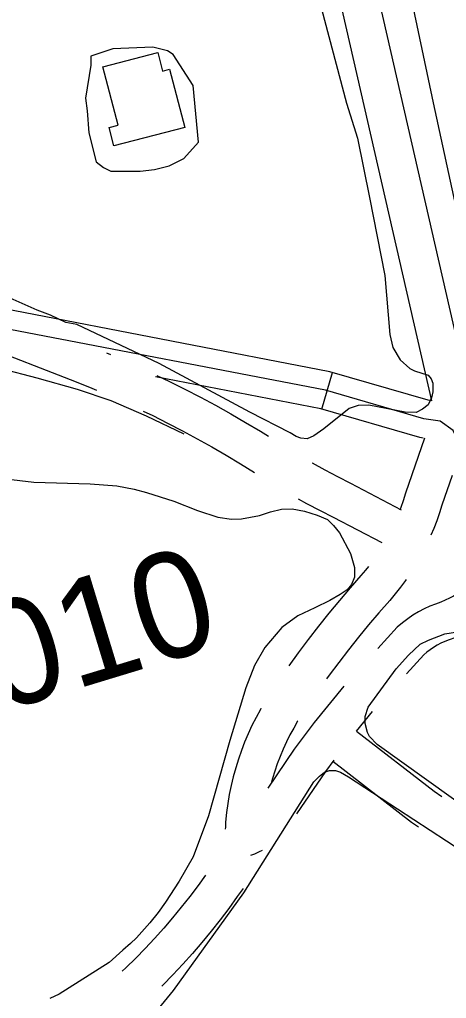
# Model space of a CAD drawing. Extents: x 3715084 to 3753216, y 488173 to 513963.
# Drawn here: x 3731562 to 3731897, y 507320 to 508089 of the extents above; entities that cross this region are included whole.
import ezdxf

# ---------------------------------------------------------------- set-up
doc = ezdxf.new("R2010")
doc.units = 0
for name, color, linetype in [('V-BLDG-OTLN', 7, 'Continuous'), ('V-LEVE-TOET', 7, 'Continuous'), ('V-RIVR-RANG-IDEN', 7, 'Continuous'), ('V-ROAD-CNTR', 7, 'Continuous'), ('V-SITE-VEGE', 7, 'Continuous'), ('V-SURV-IDEN', 7, 'Continuous'), ('V-TOPO-SHOR', 7, 'Continuous')]:
    doc.layers.add(name, color=color, linetype=linetype)

msp = doc.modelspace()

# ---------------------------------------------------------------- linework, layer by layer
at = {"layer": 'V-BLDG-OTLN'}
msp.add_lwpolyline([(3731636.03, 507989.77), (3731632.21, 508004.36), (3731639.34, 508006.23), (3731627.39, 508051.87), (3731670.42, 508063.14), (3731674.22, 508048.64), (3731679.7, 508050.07), (3731691.68, 508004.34)], close=True, dxfattribs=at)
at = {"layer": 'V-LEVE-TOET'}
msp.add_lwpolyline([(3731871.02, 508098.03), (3731886.65, 508023.58), (3731906.1, 507934.34), (3731925.14, 507854.45), (3731939.38, 507790.34), (3731957.49, 507717.35), (3731978.03, 507640.4), (3731995.55, 507556.58), (3732008.29, 507489.05), (3732026.34, 507409.17), (3732046.02, 507270.87)], dxfattribs=at)
at = {"layer": 'V-ROAD-CNTR'}
msp.add_line((3731799.3, 507783.03), (3731807.67, 507811.84), dxfattribs=at)
for points in [[(3731461.5, 509134.88), (3731484.04, 509071.57), (3731592.87, 508767.92), (3731694.45, 508482.52), (3731719.5, 508413.95), (3731731.74, 508379.32), (3731745.2, 508341.61), (3731756.2, 508312.12), (3731763.62, 508286.32), (3731775.06, 508254.88), (3731785.6, 508221.64), (3731794.52, 508189.09), (3731801.18, 508151.84), (3731809.98, 508119.06), (3731885.37, 507789.64)], [(3731512.29, 509081.66), (3731621.12, 508778.01), (3731722.67, 508492.7), (3731747.74, 508424.09), (3731760.01, 508389.37), (3731773.39, 508351.9), (3731784.71, 508321.52), (3731792.17, 508295.6), (3731803.46, 508264.55), (3731814.37, 508230.14), (3731823.81, 508195.71), (3731830.48, 508158.38), (3731839.1, 508126.3), (3731918.67, 507778.62)], [(3731885.37, 507789.64), (3731882.77, 507790.02), (3731805.69, 507812.41), (3731556.95, 507860.41), (3728800.25, 508338.97), (3728637.3, 508368.92)], [(3732013.98, 507620.95), (3732000.13, 507639.35), (3731970.85, 507679.03), (3731946.89, 507708.24), (3731931.18, 507723.79), (3731921.09, 507737), (3731908.52, 507752.94), (3731902.6, 507766.22), (3731892.25, 507773.46), (3731879.57, 507775.33), (3731802.17, 507797.82), (3731554.24, 507845.65), (3728797.61, 508324.2), (3728634.58, 508354.17)], [(3731529.33, 507834.34), (3731606.5, 507804.41), (3731618.66, 507799.47), (3731622.44, 507797.87)], [(3731630.16, 507827.18), (3731633.29, 507825.86)], [(3731878.83, 507760.28), (3731876.36, 507760.64), (3731798.65, 507783.22), (3731668.73, 507808.29)], [(3731669.81, 507809.55), (3731679.68, 507804.82), (3731691.84, 507798.75), (3731703.91, 507792.49), (3731715.87, 507786.05), (3731727.73, 507779.42), (3731739.49, 507772.61), (3731751.14, 507765.62), (3731757.53, 507761.65)], [(3731658.93, 507781.5), (3731666.49, 507777.87), (3731678.24, 507772.01), (3731689.88, 507765.97), (3731701.44, 507759.74), (3731712.9, 507753.34), (3731724.25, 507746.77), (3731735.5, 507740.01), (3731746.43, 507733.22)], [(3731880.09, 507760.3), (3731865.12, 507716.88), (3731863.29, 507711.03), (3731861.43, 507705.67), (3731860.59, 507703.51)], [(3731791.64, 507740.77), (3731791.75, 507740.71), (3731801.62, 507735.25), (3731811.6, 507730), (3731821.97, 507724.83), (3731861.59, 507703.99)], [(3731901.64, 507730.77), (3731893.63, 507707.52), (3731891.78, 507701.61), (3731889.6, 507695.34), (3731887.21, 507689.14), (3731884.98, 507683.87)], [(3731780.67, 507712.56), (3731787.38, 507708.85), (3731797.92, 507703.3), (3731808.29, 507698.13), (3731846.33, 507678.12)], [(3731835.9, 507659.45), (3731833.65, 507656.56), (3731830.01, 507652.19), (3731821.58, 507642.66), (3731813.09, 507632.73), (3731804.77, 507622.65), (3731796.62, 507612.44), (3731788.64, 507602.09), (3731780.84, 507591.61), (3731773.49, 507581.39)], [(3731865.46, 507649.03), (3731865.01, 507648.36), (3731861.1, 507642.99), (3731857.02, 507637.75), (3731852.78, 507632.65), (3731844.23, 507622.98), (3731836.07, 507613.43), (3731828.06, 507603.74), (3731820.23, 507593.92), (3731812.56, 507583.98), (3731805.05, 507573.9), (3731802.98, 507571.02)], [(3731920.12, 507649.87), (3731917.67, 507647.36), (3731914.93, 507644.83), (3731912.07, 507642.44), (3731909.09, 507640.19), (3731906.01, 507638.1), (3731902.83, 507636.16), (3731899.54, 507634.38), (3731896.19, 507632.77), (3731892.75, 507631.33), (3731888.71, 507629.86), (3731884.25, 507628.12), (3731879.68, 507626.03), (3731875.23, 507623.68), (3731870.92, 507621.08), (3731866.77, 507618.25), (3731862.78, 507615.19), (3731858.6, 507611.59), (3731843.39, 507594.88)], [(3731928.18, 507617.01), (3731926.57, 507615.8), (3731922.25, 507612.86), (3731917.79, 507610.15), (3731913.2, 507607.66), (3731908.49, 507605.39), (3731903.67, 507603.38), (3731899.3, 507601.79), (3731895.97, 507600.49), (3731892.93, 507599.09), (3731889.98, 507597.54), (3731887.12, 507595.82), (3731884.36, 507593.94), (3731881.72, 507591.91), (3731879.56, 507590.05), (3731865.84, 507574.97)], [(3731816.52, 507565.25), (3731793.3, 507536.89), (3731777.69, 507515.74), (3731756.88, 507485.08)], [(3731751.54, 507547.96), (3731751.05, 507547.12), (3731747.65, 507540.83), (3731744.45, 507534.43), (3731741.46, 507527.93), (3731738.69, 507521.34), (3731736.13, 507514.66), (3731733.79, 507507.9), (3731731.68, 507501.06), (3731729.78, 507494.17), (3731728.11, 507487.21), (3731726.67, 507480.2), (3731725.46, 507473.15), (3731724.48, 507466.07), (3731723.69, 507458.54), (3731723.62, 507454.46), (3731723.51, 507452.93)], [(3731838.99, 507545.33), (3731826.42, 507529.97)], [(3731780.46, 507537.97), (3731780.32, 507537.75), (3731777.21, 507532.42), (3731774.27, 507526.98), (3731771.51, 507521.46), (3731768.93, 507515.85), (3731766.53, 507510.15), (3731764.32, 507504.38), (3731762.3, 507498.55), (3731760.48, 507492.65), (3731759.43, 507488.83)], [(3731826.51, 507530.08), (3731887.51, 507482.75), (3731893.62, 507478.6)], [(3731808.65, 507507.16), (3731802.18, 507498.4), (3731779.53, 507465.03)], [(3731808.09, 507506.4), (3731869.87, 507458.46), (3731875.19, 507454.85)], [(3731752.4, 507436.31), (3731750.1, 507435.06), (3731746.46, 507433.39), (3731743.2, 507432.15)], [(3731708.02, 507416.74), (3731702.13, 507408.62), (3731695.64, 507400.04), (3731688.97, 507391.61), (3731682.13, 507383.31), (3731675.12, 507375.14), (3731667.94, 507367.13), (3731660.6, 507359.26), (3731653.11, 507351.55), (3731645.45, 507343.99), (3731642.61, 507341.3)], [(3731737.42, 507406.44), (3731732.91, 507399.96), (3731726.23, 507390.75), (3731719.37, 507381.69), (3731712.32, 507372.76), (3731705.08, 507363.99), (3731697.67, 507355.36), (3731690.09, 507346.89), (3731682.33, 507338.57), (3731674.41, 507330.42), (3731673.6, 507329.63)]]:
    msp.add_lwpolyline(points, dxfattribs=at)
at = {"layer": 'V-SITE-VEGE'}
for p, q in [((3731786.71, 508144.51), (3731818.64, 508023.45)), ((3731635.15, 508066.05), (3731617.94, 508060.34)), ((3731666.7, 508067.45), (3731635.15, 508066.05)), ((3731678.16, 508064.56), (3731666.7, 508067.45)), ((3731682.46, 508061.69), (3731678.16, 508064.56)), ((3731617.94, 508060.34), (3731617.93, 508053.17)), ((3731698.2, 508037.3), (3731682.46, 508061.69)), ((3731617.93, 508053.17), (3731613.6, 508027.37)), ((3731702.44, 507992.85), (3731698.2, 508037.3)), ((3731613.6, 508027.37), (3731615.02, 508017.33)), ((3731818.64, 508023.45), (3731827.36, 507995.89)), ((3731615.02, 508017.33), (3731616.43, 508000.13)), ((3731616.43, 508000.13), (3731622.14, 507977.18)), ((3731827.36, 507995.89), (3731836.89, 507949.15)), ((3731690.96, 507979.96), (3731702.44, 507992.85)), ((3731679.48, 507974.24), (3731690.96, 507979.96)), ((3731622.14, 507977.18), (3731627.87, 507972.88)), ((3731627.87, 507972.88), (3731633.6, 507970)), ((3731668.01, 507971.39), (3731679.48, 507974.24)), ((3731633.6, 507970), (3731656.54, 507969.97)), ((3731656.54, 507969.97), (3731668.01, 507971.39)), ((3731836.89, 507949.15), (3731848.85, 507888.01)), ((3731848.85, 507888.01), (3731852.63, 507841.65)), ((3731575.74, 507860.84), (3731552.06, 507871.36)), ((3731586.22, 507856.94), (3731575.74, 507860.84)), ((3731598.25, 507851.1), (3731586.22, 507856.94)), ((3731606.93, 507849.4), (3731598.25, 507851.1)), ((3731671.56, 507818.84), (3731606.93, 507849.4)), ((3731852.63, 507841.65), (3731855.1, 507831.4)), ((3731855.1, 507831.4), (3731860.78, 507821.76)), ((3731742.83, 507780.54), (3731671.56, 507818.84)), ((3731860.78, 507821.76), (3731868.39, 507814.99)), ((3731868.39, 507814.99), (3731872.21, 507813.04)), ((3731872.21, 507813.04), (3731882.73, 507809.76)), ((3731882.73, 507809.76), (3731885.26, 507806.86)), ((3731885.26, 507806.86), (3731886.51, 507803.34)), ((3731886.51, 507803.34), (3731886.46, 507796.63)), ((3731886.46, 507796.63), (3731885.46, 507791.84)), ((3731885.46, 507791.84), (3731882.86, 507786.43)), ((3731774.34, 507764.3), (3731742.83, 507780.54)), ((3731820.83, 507783.42), (3731800.89, 507767.6)), ((3731827.89, 507785.92), (3731820.83, 507783.42)), ((3731836.2, 507786.17), (3731827.89, 507785.92)), ((3731864.91, 507780.51), (3731836.2, 507786.17)), ((3731873.54, 507780.43), (3731864.91, 507780.51)), ((3731878.36, 507782.95), (3731873.54, 507780.43)), ((3731882.86, 507786.43), (3731878.36, 507782.95)), ((3731779.11, 507761.39), (3731774.34, 507764.3)), ((3731800.89, 507767.6), (3731793.18, 507761.92)), ((3731782.93, 507760.08), (3731779.11, 507761.39)), ((3731787.72, 507759.72), (3731782.93, 507760.08)), ((3731793.18, 507761.92), (3731787.72, 507759.72))]:
    msp.add_line(p, q, dxfattribs=at)
for points in [[(3730873.74, 507844.63), (3731038.62, 507814.84), (3731199.66, 507791.74), (3731368.91, 507759.62), (3731522.21, 507731.65), (3731573.15, 507725.66)], [(3731573.15, 507725.66), (3731617.26, 507724.22), (3731638.34, 507722.77), (3731652.06, 507720.11), (3731661.63, 507717.47), (3731682.98, 507710.59), (3731701.78, 507703.4), (3731717.71, 507698.16), (3731728.25, 507696.47), (3731736.24, 507696.73), (3731750.33, 507699.49), (3731758.98, 507702.3), (3731767.62, 507704.46), (3731775.93, 507704.71), (3731785.82, 507702.72), (3731795.71, 507699.76), (3731803.67, 507696.18), (3731808.43, 507691.67), (3731813.17, 507685.88), (3731821.98, 507669.5), (3731825.09, 507658.61), (3731825.03, 507650.94), (3731822.75, 507645.21), (3731819.2, 507641.08), (3731813.73, 507637.29), (3731805.71, 507632.56), (3731793.83, 507626.91), (3731780.36, 507620.63), (3731767.82, 507611.46), (3731754.59, 507595.59), (3731746.49, 507581.6), (3731739.63, 507564.07), (3731727.15, 507522.63), (3731710.37, 507463.33), (3731698.28, 507431.14), (3731687.26, 507412.06), (3731676.58, 507395.53), (3731670.76, 507387.58), (3731664.3, 507379.33), (3731653.66, 507367.59), (3731649.15, 507363.16), (3731643.03, 507357.77), (3731632.41, 507348.27), (3731592.9, 507323.35), (3731585.76, 507319.91)], [(3731671.12, 507311.87), (3731682.74, 507326.16), (3731738.02, 507403.04), (3731793.06, 507490.16), (3731797.57, 507494.6), (3731801.43, 507497.76), (3731805.28, 507499.01), (3731810.07, 507498.97), (3731813.89, 507497.66), (3731820.26, 507494.09), (3731961.4, 507401.86), (3731969.35, 507397.32), (3731976.97, 507390.54), (3731979.5, 507387.97), (3731982.67, 507384.11), (3731984.55, 507380.26), (3731987.06, 507373.85), (3731993.5, 507341.51), (3731994.06, 507331.92), (3731993.37, 507324.9), (3731991.34, 507311.75)]]:
    msp.add_lwpolyline(points, dxfattribs=at)
msp.add_lwpolyline([(3731957.18, 507437.46), (3731842.79, 507519.57), (3731836.77, 507525.69), (3731835.2, 507528.9), (3731833.34, 507535.95), (3731833.38, 507541.38), (3731835.68, 507548.71), (3731857.66, 507578.89), (3731867.33, 507589.68), (3731876.67, 507598.23), (3731883.09, 507601.37), (3731895.91, 507606.38), (3731910.95, 507608.82), (3731919.25, 507607.15), (3731925.94, 507605.18), (3731929.11, 507601.64), (3731931.63, 507597.46), (3731933.8, 507588.82), (3731966.22, 507449.21), (3731967.45, 507443.13), (3731966.46, 507439.94), (3731964.52, 507437.4), (3731961.96, 507436.47), (3731958.77, 507436.81)], close=True, dxfattribs=at)
at = {"layer": 'V-TOPO-SHOR'}
msp.add_lwpolyline([(3731691.24, 507763.33), (3731661.62, 507777.54), (3731633.81, 507789.43), (3731607.54, 507798.48), (3731575.85, 507807.28), (3731547.78, 507814.53), (3731516.86, 507819.47), (3731407.37, 507836.36), (3731274.7, 507861)], dxfattribs=at)

# ---------------------------------------------------------------- texts
at = {"layer": 'V-RIVR-RANG-IDEN'}
msp.add_text('D-010', height=83, rotation=16.90433, dxfattribs=at).set_placement((3731433.78, 507510.44))
at = {"layer": 'V-SURV-IDEN'}
msp.add_text('646+83.8', height=100, rotation=12.05361, dxfattribs=at).set_placement((3731079.36, 508004.23))

doc.saveas('drawing.dxf')
